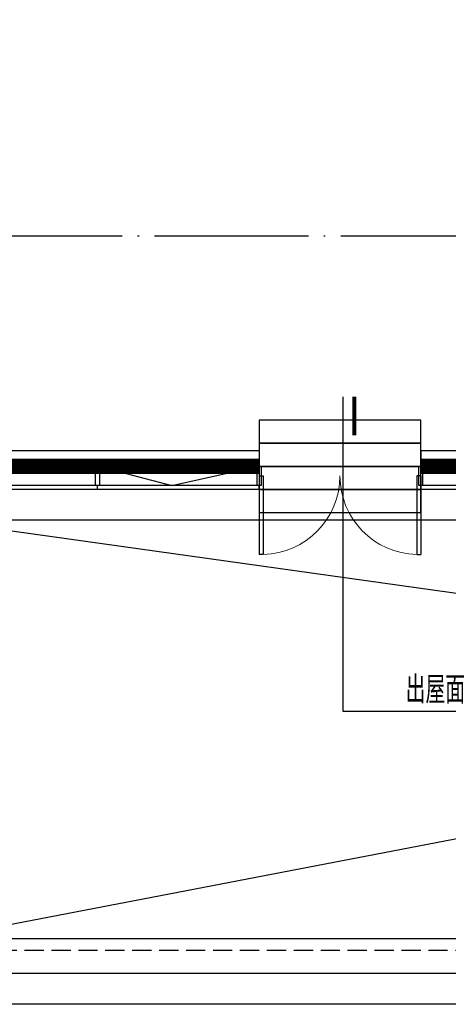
# Model space of a CAD drawing. Extents: x 797781 to 1255204, y 21234 to 1024248.
# Tile 334 of 656: x 922796 to 928366, y 365124 to 377936. Entities that reach past the tile are written whole.
import ezdxf

# ---------------------------------------------------------------- set-up
doc = ezdxf.new("R2010")
doc.units = 0
doc.header["$LTSCALE"] = 1000
doc.header["$MEASUREMENT"] = 0
for name, pattern in [('230303生产综合楼-平面图_t8$0$__DASH', [0.35, 0.25, -0.1]), ('230303生产综合楼-平面图_t8$0$DOTE', [2.42, 2, -0.2, 0.02, -0.2]), ('__DASH', [0.35, 0.25, -0.1])]:
    doc.linetypes.add(name, pattern=pattern)
for name, color, linetype in [('230303生产综合楼-平面图_t8$0$3T_WOOD', 21, 'Continuous'), ('230303生产综合楼-平面图_t8$0$CURTWALL', 4, 'Continuous'), ('230303生产综合楼-平面图_t8$0$DIM_IDEN', 3, 'Continuous'), ('230303生产综合楼-平面图_t8$0$DOTE', 1, '230303生产综合楼-平面图_t8$0$DOTE'), ('230303生产综合楼-平面图_t8$0$PUB_HATCH', 8, 'Continuous'), ('230303生产综合楼-平面图_t8$0$PUB_TEXT', 7, 'Continuous'), ('230303生产综合楼-平面图_t8$0$WINDOW', 4, 'Continuous'), ('230303生产综合楼-平面图_t8$0$水管', 4, 'Continuous'), ('230303生产综合楼-平面图_t8$0$看线', 115, 'Continuous')]:
    doc.layers.add(name, color=color, linetype=linetype)
doc.styles.add('230303生产综合楼-平面图_t8$0$_TCH_DIM', font='SIMPLEX', dxfattribs={"bigfont": 'GBCBIG'})

# ---------------------------------------------------------------- blocks, each defined once
blk = doc.blocks.new('AQ3')
at = {"color": 6, "linetype": '__DASH', "ltscale": 4, "const_width": 200}
for points in [[(1117021, 354818), (1112837, 354818), (1087652, 357428)], [(1148574, 354818), (1119121, 354818)]]:
    blk.add_lwpolyline(points, dxfattribs=at)
blk = doc.blocks.new('230303生产综合楼-平面图_t8$0$3WLGJ')
at = {"layer": '230303生产综合楼-平面图_t8$0$3T_WOOD'}
for points in [[(1047191, 172272), (1047141, 172272), (1047141, 172522), (1047191, 172522)], [(1049291, 172272), (1049241, 172272), (1049241, 172522), (1049291, 172522)], [(1051391, 172272), (1051341, 172272), (1051341, 172522), (1051391, 172522)]]:
    blk.add_lwpolyline(points, close=True, dxfattribs=at)
for points in [[(1047166, 172222), (1047166, 172272)], [(1049266, 172222), (1049266, 172272)], [(1051366, 172222), (1051366, 172272)]]:
    blk.add_lwpolyline(points, dxfattribs=at)
blk = doc.blocks.new('230303生产综合楼-平面图_t8$0$$DorLib2D$00000002')
for p, q in [((-0.5, 0), (-0.5, 0.4875)), ((-0.475, 0.4875), (-0.5, 0.4875)), ((-0.475, 0), (-0.475, 0.4875)), ((0.475, 0), (0.475, 0.4875)), ((0.475, 0.4875), (0.5, 0.4875)), ((0.5, 0), (0.5, 0.4875)), ((-0.5, 0), (-0.475, 0)), ((0.5, 0), (0.475, 0))]:
    blk.add_line(p, q)
at = {"lineweight": 13}
for centre, start, end in [((-0.4875, 0), 0, 88.53072), ((0.4875, 0), 91.46928, 180)]:
    blk.add_arc(centre, 0.4875, start, end, dxfattribs=at)

msp = doc.modelspace()

# ---------------------------------------------------------------- linework, layer by layer
for points in [[(925908, 372424.2), (928008, 372424.2), (928008, 372724.2), (925908, 372724.2)], [(925908, 372124.2), (928008, 372124.2), (928008, 372424.2), (925908, 372424.2)], [(925908, 371824.2), (928008, 371824.2), (928008, 372124.2), (925908, 372124.2)], [(925908, 371524.2), (928008, 371524.2), (928008, 371824.2), (925908, 371824.2)]]:
    msp.add_lwpolyline(points, close=True)
at = {"layer": '230303生产综合楼-平面图_t8$0$CURTWALL'}
for points in [[(925908, 371824.2), (921708, 371824.2), (895858, 374504.1), (895858, 397907.4), (921708, 395224.2), (989558, 395224.2), (989558, 371824.2), (959455.5, 371824.2)], [(925908, 371874.2), (921710.6, 371874.2), (895908, 374549.2), (895908, 397852), (921705.4, 395174.2), (989508, 395174.2), (989508, 371874.2), (959455.5, 371874.2)], [(925908, 372124.2), (921723.5, 372124.2), (896158, 374774.6), (896158, 397574.7), (921692.5, 394924.2), (989258, 394924.2), (989258, 372124.2), (959455.5, 372124.2)], [(989108, 371824.2), (989108, 365974.2), (921731.3, 365974.2), (896308, 368609.9), (896308, 374457.5)], [(989558, 371424.2), (989558, 365524.2), (921708, 365524.2), (895858, 368204.1), (895858, 374101.9)], [(923833, 372124.2), (924774.8, 371874.2), (925883, 372124.2)], [(957460.5, 372124.2), (928008, 372124.2)], [(957460.5, 371874.2), (928008, 371874.2)], [(957460.5, 371824.2), (928008, 371824.2)]]:
    msp.add_lwpolyline(points, dxfattribs=at)
at = {"layer": '230303生产综合楼-平面图_t8$0$DIM_IDEN'}
for p, q in [((926994.7, 373029.1), (926994.7, 368937.1)), ((926994.7, 368937.1), (928558, 368937.1))]:
    msp.add_line(p, q, dxfattribs=at)
at = {"layer": '230303生产综合楼-平面图_t8$0$DIM_IDEN', "const_width": 50}
msp.add_lwpolyline([(927144.7, 373029.1), (927144.7, 372529.1)], dxfattribs=at)
at = {"layer": '230303生产综合楼-平面图_t8$0$DOTE'}
msp.add_line((895508, 375124.2), (989908, 375124.2), dxfattribs=at)
at = {"layer": '230303生产综合楼-平面图_t8$0$PUB_HATCH', "color": 8}
for points in [[(925908, 372324.2), (921733.9, 372324.2), (896358, 374955), (896358, 378424.2)], [(957408, 372124.2), (957408, 372324.2), (928008, 372324.2), (928008, 372124.2)]]:
    msp.add_lwpolyline(points, dxfattribs=at)
at = {"layer": '230303生产综合楼-平面图_t8$0$水管'}
for p, q in [((921708, 371424.2), (938058, 369124.2)), ((938058, 369124.2), (921708, 365974.2))]:
    msp.add_line(p, q, dxfattribs=at)
at = {"layer": '230303生产综合楼-平面图_t8$0$看线'}
msp.add_lwpolyline([(895458, 398351.7), (921394.7, 395624.2), (989958, 395624.2), (989958, 371424.2), (921321.3, 371424.2), (895458, 374144)], close=True, dxfattribs=at)
at = {"layer": '230303生产综合楼-平面图_t8$0$看线', "linetype": '230303生产综合楼-平面图_t8$0$__DASH'}
msp.add_lwpolyline([(989258, 371824.2), (989258, 365824.2), (921723.5, 365824.2), (896158, 368474.6), (896158, 374473)], dxfattribs=at)
at = {"layer": '230303生产综合楼-平面图_t8$0$看线'}
msp.add_lwpolyline([(989958, 371424.2), (989958, 365124.2), (921321.3, 365124.2), (895458, 367844), (895458, 374144)], dxfattribs=at)

# ---------------------------------------------------------------- block references
for name, p in [('230303生产综合楼-平面图_t8$0$3WLGJ', (-123358.3, 199602.3)), ('AQ3', (-191113.3, 17306.7))]:
    msp.add_blockref(name, p)
at = {"layer": '230303生产综合楼-平面图_t8$0$WINDOW', "xscale": 2100, "yscale": 2100, "zscale": 100, "rotation": 180}
msp.add_blockref('230303生产综合楼-平面图_t8$0$$DorLib2D$00000002', (926958, 372000.2), dxfattribs=at)

# ---------------------------------------------------------------- texts
at = {"layer": '230303生产综合楼-平面图_t8$0$PUB_TEXT', "style": '230303生产综合楼-平面图_t8$0$_TCH_DIM'}
msp.add_text('出屋面', height=357.45, dxfattribs=at).set_placement((927812.6, 369038.4))

doc.saveas('drawing.dxf')
